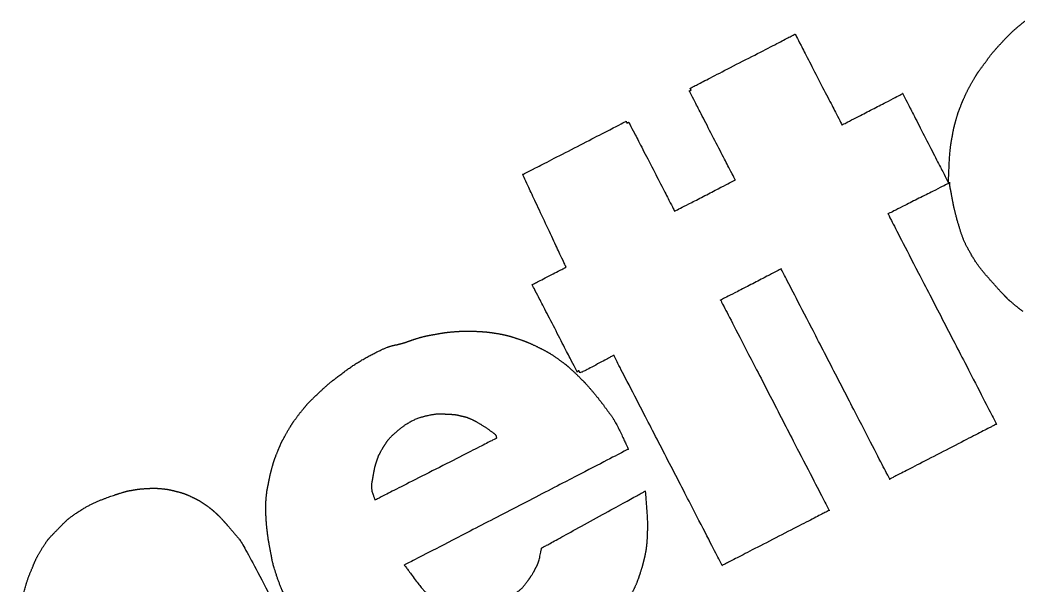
# Model space of a CAD drawing. Extents: x 2001876 to 2025694, y 804561 to 868938.
# Drawn here: x 2013152.78 to 2013188.65, y 824549.71 to 824570.02 of the extents above; entities that cross this region are included whole.
import ezdxf

# ---------------------------------------------------------------- set-up
doc = ezdxf.new("R2010")
doc.units = 0
doc.layers.add('Default', color=7, linetype='Continuous')

msp = doc.modelspace()

# ---------------------------------------------------------------- linework, layer by layer
at = {"layer": 'Default'}
for points in [[(2013188.132, 824569.24), (2013188.385, 824569.514), (2013188.719, 824569.809), (2013188.988, 824570.02)], [(2013176.889, 824567.559), (2013176.889, 824567.559), (2013180.667, 824569.508), (2013180.667, 824569.508)], [(2013180.667, 824569.508), (2013180.667, 824569.508), (2013182.354, 824566.239), (2013182.354, 824566.239)], [(2013187.459, 824568.422), (2013187.637, 824568.673), (2013187.881, 824568.973), (2013188.132, 824569.24)], [(2013187.022, 824567.762), (2013187.165, 824568.01), (2013187.275, 824568.174), (2013187.459, 824568.422)], [(2013186.632, 824566.942), (2013186.724, 824567.169), (2013186.883, 824567.516), (2013187.022, 824567.762)], [(2013178.511, 824564.257), (2013178.511, 824564.257), (2013176.858, 824567.461), (2013176.858, 824567.461)], [(2013176.858, 824567.461), (2013176.858, 824567.461), (2013176.922, 824567.495), (2013176.922, 824567.495)], [(2013176.922, 824567.495), (2013176.922, 824567.495), (2013176.889, 824567.559), (2013176.889, 824567.559)], [(2013182.354, 824566.239), (2013182.354, 824566.239), (2013184.536, 824567.365), (2013184.536, 824567.365)], [(2013184.536, 824567.365), (2013184.536, 824567.365), (2013186.179, 824564.16), (2013186.179, 824564.16)], [(2013186.457, 824566.427), (2013186.519, 824566.654), (2013186.543, 824566.717), (2013186.632, 824566.942)], [(2013170.864, 824564.451), (2013170.864, 824564.451), (2013174.582, 824566.369), (2013174.582, 824566.369)], [(2013174.582, 824566.369), (2013174.582, 824566.369), (2013174.615, 824566.304), (2013174.615, 824566.304)], [(2013174.615, 824566.304), (2013174.615, 824566.304), (2013174.68, 824566.338), (2013174.68, 824566.338)], [(2013174.68, 824566.338), (2013174.68, 824566.338), (2013176.333, 824563.133), (2013176.333, 824563.133)], [(2013186.277, 824565.587), (2013186.326, 824565.868), (2013186.389, 824566.203), (2013186.457, 824566.427)], [(2013186.179, 824564.16), (2013186.179, 824564.16), (2013186.229, 824565.302), (2013186.277, 824565.587)], [(2013172.425, 824561.118), (2013172.425, 824561.118), (2013170.864, 824564.451), (2013170.864, 824564.451)], [(2013170.864, 824564.451), (2013170.864, 824564.451), (2013170.864, 824564.451), (2013170.864, 824564.451)], [(2013176.333, 824563.133), (2013176.333, 824563.133), (2013178.511, 824564.257), (2013178.511, 824564.257)], [(2013186.236, 824564.159), (2013186.236, 824564.159), (2013184.007, 824563.035), (2013184.007, 824563.035)], [(2013186.257, 824563.909), (2013186.229, 824564.033), (2013186.236, 824564.159), (2013186.236, 824564.159)], [(2013186.507, 824562.779), (2013186.396, 824563.173), (2013186.329, 824563.532), (2013186.257, 824563.909)], [(2013184.007, 824563.035), (2013184.007, 824563.035), (2013187.911, 824555.466), (2013187.911, 824555.466)], [(2013186.998, 824561.58), (2013186.786, 824561.941), (2013186.618, 824562.386), (2013186.507, 824562.779)], [(2013187.73, 824560.607), (2013187.514, 824560.848), (2013187.21, 824561.218), (2013186.998, 824561.58)], [(2013171.205, 824560.488), (2013171.205, 824560.488), (2013172.425, 824561.118), (2013172.425, 824561.118)], [(2013180.164, 824561.052), (2013180.164, 824561.052), (2013177.986, 824559.929), (2013177.986, 824559.929)], [(2013184.068, 824553.484), (2013184.068, 824553.484), (2013180.164, 824561.052), (2013180.164, 824561.052)], [(2013188.231, 824560.062), (2013188.167, 824560.126), (2013187.945, 824560.359), (2013187.73, 824560.607)], [(2013172.826, 824557.344), (2013172.826, 824557.344), (2013171.205, 824560.488), (2013171.205, 824560.488)], [(2013177.986, 824559.929), (2013177.986, 824559.929), (2013181.89, 824552.36), (2013181.89, 824552.36)], [(2013188.355, 824559.931), (2013188.291, 824559.995), (2013188.291, 824559.995), (2013188.231, 824560.062)], [(2013188.864, 824559.519), (2013188.69, 824559.649), (2013188.421, 824559.873), (2013188.355, 824559.931)], [(2013167.764, 824558.708), (2013167.997, 824558.752), (2013168.271, 824558.786), (2013168.513, 824558.803)], [(2013168.513, 824558.803), (2013168.751, 824558.818), (2013168.956, 824558.817), (2013169.196, 824558.807)], [(2013169.196, 824558.807), (2013169.432, 824558.796), (2013169.691, 824558.771), (2013169.941, 824558.731)], [(2013169.941, 824558.731), (2013170.19, 824558.686), (2013170.449, 824558.62), (2013170.684, 824558.541)], [(2013166.493, 824558.365), (2013166.659, 824558.409), (2013166.898, 824558.502), (2013167.107, 824558.564)], [(2013167.107, 824558.564), (2013167.319, 824558.627), (2013167.528, 824558.669), (2013167.764, 824558.708)], [(2013170.684, 824558.541), (2013170.919, 824558.463), (2013171.101, 824558.388), (2013171.344, 824558.273)], [(2013164.51, 824557.398), (2013164.933, 824557.709), (2013165.909, 824558.217), (2013166.102, 824558.27)], [(2013166.102, 824558.27), (2013166.294, 824558.324), (2013166.323, 824558.318), (2013166.493, 824558.365)], [(2013171.344, 824558.273), (2013171.584, 824558.156), (2013171.883, 824557.993), (2013172.117, 824557.827)], [(2013172.117, 824557.827), (2013172.35, 824557.662), (2013172.548, 824557.497), (2013172.758, 824557.299)], [(2013174.139, 824557.944), (2013174.139, 824557.944), (2013172.935, 824557.293), (2013172.922, 824557.317)], [(2013178.043, 824550.376), (2013178.043, 824550.376), (2013174.139, 824557.944), (2013174.139, 824557.944)], [(2013163.482, 824556.545), (2013163.755, 824556.809), (2013164.089, 824557.084), (2013164.51, 824557.398)], [(2013172.758, 824557.299), (2013172.97, 824557.096), (2013173.182, 824556.873), (2013173.39, 824556.627)], [(2013172.891, 824557.378), (2013172.878, 824557.402), (2013172.826, 824557.344), (2013172.826, 824557.344)], [(2013172.922, 824557.317), (2013172.912, 824557.337), (2013172.901, 824557.357), (2013172.891, 824557.378)], [(2013173.39, 824556.627), (2013173.593, 824556.384), (2013173.802, 824556.108), (2013173.996, 824555.84)], [(2013162.836, 824555.844), (2013163.018, 824556.076), (2013163.202, 824556.284), (2013163.482, 824556.545)], [(2013162.387, 824555.177), (2013162.52, 824555.405), (2013162.658, 824555.614), (2013162.836, 824555.844)], [(2013166.37, 824555.231), (2013166.639, 824555.463), (2013167.153, 824555.717), (2013167.467, 824555.782)], [(2013167.467, 824555.782), (2013167.781, 824555.847), (2013167.973, 824555.833), (2013168.176, 824555.826)], [(2013168.176, 824555.826), (2013168.376, 824555.816), (2013168.524, 824555.795), (2013168.667, 824555.756)], [(2013168.667, 824555.756), (2013168.812, 824555.724), (2013168.865, 824555.71), (2013169.045, 824555.629)], [(2013169.045, 824555.629), (2013169.227, 824555.544), (2013169.572, 824555.323), (2013169.818, 824555.143)], [(2013173.996, 824555.84), (2013174.195, 824555.574), (2013174.665, 824554.563), (2013174.665, 824554.563)], [(2013162.052, 824554.488), (2013162.136, 824554.7), (2013162.259, 824554.948), (2013162.387, 824555.177)], [(2013165.801, 824554.549), (2013165.914, 824554.746), (2013166.102, 824555.006), (2013166.37, 824555.231)], [(2013169.818, 824555.143), (2013169.906, 824555.081), (2013169.92, 824554.955), (2013169.92, 824554.955)], [(2013187.911, 824555.466), (2013187.911, 824555.466), (2013184.068, 824553.484), (2013184.068, 824553.484)], [(2013169.92, 824554.955), (2013169.92, 824554.955), (2013165.559, 824552.736), (2013165.559, 824552.736)], [(2013161.857, 824553.932), (2013161.914, 824554.13), (2013161.965, 824554.279), (2013162.052, 824554.488)], [(2013165.613, 824554.13), (2013165.678, 824554.322), (2013165.691, 824554.354), (2013165.801, 824554.549)], [(2013174.665, 824554.563), (2013174.665, 824554.563), (2013166.61, 824550.392), (2013166.61, 824550.392)], [(2013165.449, 824553.385), (2013165.493, 824553.638), (2013165.548, 824553.938), (2013165.613, 824554.13)], [(2013161.711, 824553.294), (2013161.745, 824553.475), (2013161.799, 824553.728), (2013161.857, 824553.932)], [(2013165.559, 824552.736), (2013165.559, 824552.736), (2013165.41, 824553.135), (2013165.449, 824553.385)], [(2013156.344, 824552.966), (2013156.577, 824553.04), (2013156.654, 824553.059), (2013156.814, 824553.086)], [(2013156.814, 824553.086), (2013156.973, 824553.116), (2013157.127, 824553.134), (2013157.296, 824553.145)], [(2013157.296, 824553.145), (2013157.464, 824553.155), (2013157.645, 824553.161), (2013157.832, 824553.145)], [(2013157.832, 824553.145), (2013158.02, 824553.129), (2013158.224, 824553.091), (2013158.413, 824553.041)], [(2013158.413, 824553.041), (2013158.601, 824552.994), (2013158.777, 824552.931), (2013158.961, 824552.842)], [(2013161.639, 824552.837), (2013161.657, 824553.01), (2013161.672, 824553.11), (2013161.711, 824553.294)], [(2013171.544, 824551.004), (2013171.544, 824551.004), (2013175.274, 824553.056), (2013175.274, 824553.056)], [(2013175.274, 824553.056), (2013175.274, 824553.056), (2013175.361, 824551.924), (2013175.35, 824551.668)], [(2013154.973, 824552.371), (2013155.34, 824552.601), (2013156.109, 824552.896), (2013156.344, 824552.966)], [(2013158.961, 824552.842), (2013159.147, 824552.759), (2013159.374, 824552.616), (2013159.512, 824552.518)], [(2013161.624, 824552.272), (2013161.621, 824552.485), (2013161.625, 824552.666), (2013161.639, 824552.837)], [(2013154.117, 824551.659), (2013154.354, 824551.904), (2013154.608, 824552.137), (2013154.973, 824552.371)], [(2013159.512, 824552.518), (2013159.645, 824552.418), (2013159.695, 824552.382), (2013159.791, 824552.293)], [(2013159.791, 824552.293), (2013159.888, 824552.205), (2013159.95, 824552.145), (2013160.1, 824551.982)], [(2013161.682, 824551.555), (2013161.655, 824551.776), (2013161.633, 824552.056), (2013161.624, 824552.272)], [(2013181.89, 824552.36), (2013181.89, 824552.36), (2013178.043, 824550.376), (2013178.043, 824550.376)], [(2013160.1, 824551.982), (2013160.245, 824551.821), (2013160.48, 824551.544), (2013160.672, 824551.32)], [(2013153.551, 824550.952), (2013153.718, 824551.223), (2013153.883, 824551.42), (2013154.117, 824551.659)], [(2013161.779, 824550.95), (2013161.731, 824551.212), (2013161.709, 824551.333), (2013161.682, 824551.555)], [(2013175.35, 824551.668), (2013175.343, 824551.413), (2013175.321, 824551.08), (2013175.293, 824550.906)], [(2013160.672, 824551.32), (2013160.86, 824551.095), (2013164.716, 824543.501), (2013164.716, 824543.501)], [(2013153.117, 824550.037), (2013153.247, 824550.35), (2013153.383, 824550.681), (2013153.551, 824550.952)], [(2013162.021, 824549.985), (2013161.868, 824550.459), (2013161.833, 824550.686), (2013161.779, 824550.95)], [(2013171.377, 824550.365), (2013171.442, 824550.496), (2013171.544, 824551.004), (2013171.544, 824551.004)], [(2013175.293, 824550.906), (2013175.262, 824550.727), (2013175.251, 824550.69), (2013175.218, 824550.556)], [(2013175.218, 824550.556), (2013175.183, 824550.425), (2013175.164, 824550.333), (2013175.095, 824550.119)], [(2013166.61, 824550.392), (2013166.61, 824550.392), (2013167.28, 824549.48), (2013167.368, 824549.418)], [(2013171.162, 824549.988), (2013171.277, 824550.17), (2013171.309, 824550.238), (2013171.377, 824550.365)], [(2013175.095, 824550.119), (2013175.027, 824549.904), (2013174.883, 824549.549), (2013174.746, 824549.299)], [(2013152.777, 824548.752), (2013152.777, 824548.752), (2013152.991, 824549.727), (2013153.117, 824550.037)], [(2013162.988, 824548.13), (2013162.711, 824548.489), (2013162.175, 824549.517), (2013162.021, 824549.985)], [(2013170.501, 824549.305), (2013170.804, 824549.502), (2013171.042, 824549.804), (2013171.162, 824549.988)]]:
    msp.add_open_spline(points, degree=2, dxfattribs=at)

doc.saveas('drawing.dxf')
